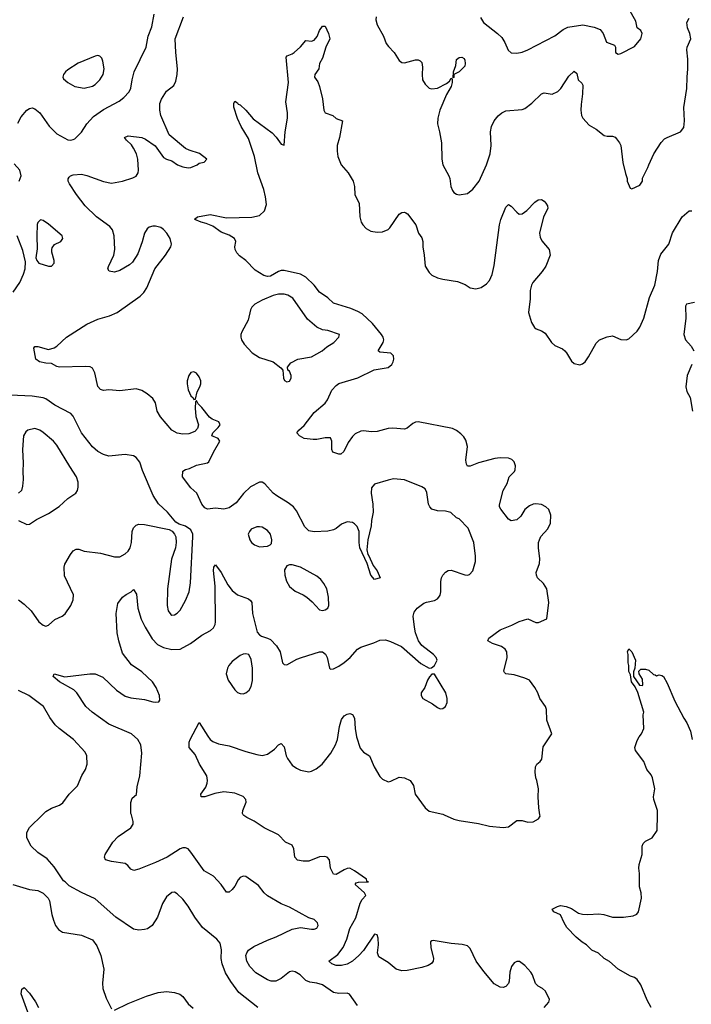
# Model space of a CAD drawing. Header units: inches. Extents: x 1771504 to 1971212, y 471788 to 643615.
# Tile 397 of 587: x 1892578 to 1897485, y 578614 to 585810. Entities that reach past the tile are written whole.
import ezdxf

# ---------------------------------------------------------------- set-up
doc = ezdxf.new("R2010")
doc.units = ezdxf.units.IN
doc.header["$MEASUREMENT"] = 0
doc.layers.add('B8597', color=7, linetype='Continuous')
doc.layers.add('B8598', color=7, linetype='Continuous')

msp = doc.modelspace()

# ---------------------------------------------------------------- linework, layer by layer
at = {"layer": 'B8597', "color": 5}
for points, elevation in [([(1894318, 578590), (1894180.5, 578700.5), (1894120, 578780), (1894083.2, 578843.2), (1894056.8, 578910), (1894050.8, 578950), (1894053.4, 579013.4), (1894042, 579062), (1894019.5, 579090), (1893915.2, 579175.2), (1893858.9, 579250), (1893810, 579332), (1893770, 579383.7), (1893730, 579422), (1893710, 579433.3), (1893690, 579431.5), (1893650, 579400.9), (1893621.1, 579350), (1893586.4, 579250), (1893545.5, 579190), (1893513.3, 579166.7), (1893490, 579160.5), (1893450, 579156), (1893410, 579162.8), (1893280.5, 579250), (1893130, 579386), (1893030, 579431.1), (1892941, 579481), (1892911.6, 579510), (1892897.7, 579517.7), (1892830, 579618.7), (1892778.3, 579678.3), (1892710, 579724.4), (1892662, 579770), (1892629.7, 579830.3), (1892631.1, 579870), (1892650, 579906), (1892745.9, 580000)], 460), ([(1895046.8, 578606.8), (1894988.3, 578688.3), (1894970, 578696.9), (1894910, 578692.3), (1894870, 578701.5), (1894790, 578757.8), (1894750, 578769.8), (1894697.3, 578777.3), (1894670, 578788.4), (1894627.1, 578830), (1894590, 578852.8), (1894570, 578855.6), (1894549.3, 578850.7), (1894490, 578802), (1894450, 578782.3), (1894415.4, 578784.6), (1894390, 578792.7), (1894303.8, 578843.8), (1894259, 578890), (1894236.8, 578930), (1894230.9, 578970), (1894236.8, 578990), (1894250, 579010.2), (1894290, 579036.6), (1894390, 579083), (1894453.4, 579106.6), (1894570, 579163.2), (1894630, 579176), (1894710, 579162.6), (1894730, 579163.7), (1894749.5, 579170.5), (1894759.5, 579190), (1894754.5, 579210), (1894730, 579233.6), (1894690, 579245.6), (1894550, 579324.7), (1894490, 579348), (1894390, 579406.6), (1894364.2, 579430), (1894323.3, 579483.3), (1894230, 579549.6), (1894210, 579551.8), (1894190, 579540.9), (1894175.1, 579524.9), (1894150, 579477.2), (1894130, 579452.7), (1894110, 579433.2), (1894090, 579434), (1894051.1, 579491.1), (1893994.5, 579550), (1893927, 579590), (1893830, 579726.6), (1893810, 579749.4), (1893790, 579758), (1893770, 579757), (1893750, 579749.6), (1893654.9, 579690), (1893570, 579651.9), (1893450, 579603), (1893412.7, 579592.7), (1893390, 579601.2), (1893369.7, 579629.7), (1893350, 579642.9), (1893250, 579657.6), (1893205.2, 579670), (1893197, 579690), (1893202.4, 579710), (1893260, 579800), (1893298.4, 579841.6), (1893390, 579903.8), (1893407.3, 579930), (1893407.3, 579950), (1893394.2, 580000)], 440), ([(1896409.7, 578590.2), (1896443.7, 578630), (1896449.2, 578650), (1896419.5, 578710), (1896398, 578730), (1896365.7, 578745.7), (1896346.6, 578766.6), (1896324.7, 578830), (1896312.2, 578850), (1896270, 578897.4), (1896230, 578926.6), (1896210, 578928.3), (1896190, 578916.9), (1896171.5, 578890), (1896159.7, 578850), (1896155.4, 578784.6), (1896150, 578766.6), (1896130, 578745.1), (1896110, 578737.6), (1896090, 578738.4), (1896044.7, 578764.8), (1895970, 578853.2), (1895914.5, 578930), (1895870, 579021.2), (1895850, 579040.9), (1895812.5, 579052.5), (1895730, 579058), (1895599.8, 579080.2), (1895590, 579079.3), (1895580.7, 579070), (1895583.1, 579030), (1895602.3, 578950), (1895599.5, 578930), (1895587.9, 578912.1), (1895562.2, 578897.8), (1895516, 578884), (1895410, 578861.5), (1895370, 578859.8), (1895330, 578872.3), (1895270, 578919.6), (1895202, 578962), (1895192, 578990), (1895199.1, 579050), (1895197.1, 579097.1), (1895190, 579122), (1895170, 579126), (1895091.6, 579008.4), (1895055.8, 578970), (1895009, 578930), (1894970, 578907.1), (1894930, 578898.9), (1894890, 578898.5), (1894858, 578910), (1894838, 578930), (1894902.8, 578977.2), (1894942.3, 579030), (1894969, 579090), (1894991.7, 579168.3), (1895033.8, 579246.2), (1895066.7, 579353.3), (1895080.4, 579379.6), (1895107.3, 579410), (1895097.6, 579430), (1895029.3, 579490.7), (1895037.5, 579502.5), (1895052.9, 579507.1), (1895126, 579510), (1895114.6, 579514.6), (1895112.7, 579530), (1895025.6, 579590), (1894990, 579608.5), (1894970, 579607.3), (1894950, 579598), (1894890, 579562), (1894870, 579566.6), (1894849.8, 579609.8), (1894842, 579670), (1894824, 579690), (1894806.6, 579693.4), (1894770, 579691), (1894690, 579660.4), (1894650, 579659.8), (1894607.7, 579667.7), (1894588.2, 579690), (1894581.3, 579750), (1894570, 579777), (1894520.4, 579800.4), (1894470, 579851.7), (1894363.9, 579903.9), (1894291.8, 579951.8), (1894238.4, 579978.4), (1894215.1, 579995.1), (1894211.9, 580000)], 420), ([(1895680.1, 580000), (1895750, 579968.5), (1895790, 579958.4), (1895930, 579936), (1896010, 579917.4), (1896110, 579905.7), (1896150, 579912.4), (1896210, 579958), (1896250, 579957.1), (1896290, 579946.4), (1896330, 579948), (1896369, 579970), (1896380.9, 579990), (1896379.3, 580000)], 420), ([(1897192.2, 578590), (1897163.9, 578643.9), (1897115.8, 578755.8), (1897090, 578794.7), (1897070, 578809.7), (1897040.7, 578820.7), (1896950, 578871.1), (1896886.9, 578926.9), (1896849.3, 578950), (1896807.3, 578987.3), (1896759, 579010), (1896719, 579050), (1896687.7, 579067.7), (1896644.6, 579104.6), (1896576.2, 579176.2), (1896555.6, 579210), (1896530, 579268.7), (1896482, 579290), (1896469, 579310), (1896508.7, 579330), (1896530, 579335.6), (1896570, 579328.7), (1896610, 579313.4), (1896661.1, 579281.1), (1896690, 579272.6), (1896729.7, 579270.3), (1896810, 579276.5), (1896846.8, 579270), (1896910, 579250.2), (1896990, 579252), (1897060.1, 579259.9), (1897087.8, 579272.2), (1897099.2, 579290), (1897122.7, 579390), (1897119.7, 579430), (1897107, 579473), (1897106.9, 579570), (1897102.6, 579610), (1897104.4, 579635.6), (1897126.3, 579710), (1897125.6, 579770), (1897132.7, 579790), (1897150, 579807.3), (1897199, 579830), (1897236.5, 579883.5), (1897238.9, 580000)], 380), ([(1892528.8, 579488.8), (1892650, 579452.7), (1892710, 579445.5), (1892750, 579427.7), (1892787.3, 579390), (1892796.3, 579370), (1892813.4, 579270), (1892824.6, 579230), (1892839.6, 579190), (1892861.5, 579161.5), (1892890, 579142.3), (1893030, 579118.9), (1893110, 579084.9), (1893141.1, 579041.1), (1893171.5, 578970), (1893193.8, 578870), (1893184.6, 578770), (1893186, 578730), (1893210, 578658.8), (1893250, 578581)], 460), ([(1892637, 578557), (1892589.6, 578690.4), (1892594, 578726), (1892610, 578736), (1892650, 578696.3), (1892693.3, 578633.3), (1892714.9, 578590)], 440), ([(1893270, 578571.3), (1893370, 578620.7), (1893505.5, 578674.5), (1893590, 578699.6), (1893650, 578708.9), (1893710, 578700.9), (1893748.2, 578688.2), (1893771.3, 578671.3), (1893810, 578618), (1893846.6, 578586.6)], 460)]:
    msp.add_lwpolyline(points, dxfattribs=dict(at, elevation=elevation))
at = {"layer": 'B8598', "color": 5}
for points, elevation in [([(1895945.1, 585825.1), (1895966.7, 585790), (1896070.5, 585710), (1896099.9, 585679.9), (1896123.8, 585643.8), (1896146.3, 585586.3), (1896170, 585568), (1896210, 585564.4), (1896250, 585574), (1896290, 585590.3), (1896487.2, 585692.8), (1896550, 585738.3), (1896583.7, 585756.3), (1896693, 585773), (1896776.2, 585756.2), (1896818.4, 585738.4), (1896842.6, 585710), (1896866.7, 585646.7), (1896923.1, 585623.1), (1896930.4, 585610), (1896931, 585570), (1896950, 585559.1), (1896970, 585562), (1897070, 585614.9), (1897115.6, 585670), (1897127.3, 585710), (1897116, 585730), (1897089.8, 585749.8), (1897080.2, 585800.2), (1897029.7, 585890)], 460), ([(1892565, 585055), (1892590, 585100.3), (1892630, 585148.8), (1892650, 585161.1), (1892670, 585165.3), (1892690, 585159.5), (1892725.3, 585130), (1892792.7, 585032.7), (1892850, 584977.1), (1892930, 584933), (1892950, 584930.6), (1892970, 584933.4), (1892980.1, 584939.9), (1893030, 584988), (1893068.3, 585050), (1893116.7, 585103.3), (1893190, 585154.4), (1893304.8, 585215.2), (1893339, 585241), (1893377.7, 585282.3), (1893391.6, 585310), (1893399.3, 585370), (1893415.7, 585430), (1893501.7, 585610), (1893516, 585690), (1893543, 585757), (1893562, 585850)], 460), ([(1893394.2, 580000), (1893391.6, 580010), (1893391.5, 580090), (1893399.1, 580120.9), (1893431.9, 580148.1), (1893435.8, 580204.2), (1893456, 580284), (1893470.9, 580450), (1893464.7, 580510), (1893441.7, 580550), (1893394.3, 580590), (1893230, 580662.5), (1893107.1, 580750), (1893062.2, 580790), (1892995.8, 580890), (1892973.3, 580913.3), (1892869.5, 580970), (1892822.7, 581010), (1892830, 581030.5), (1892908.7, 581008.7), (1893090, 581028.8), (1893130, 581028.7), (1893185.3, 581005.2), (1893284.9, 580910), (1893350, 580867.4), (1893390, 580853.4), (1893490, 580842.4), (1893550, 580824.4), (1893570, 580821.6), (1893594, 580826), (1893602, 580838), (1893600.5, 580870), (1893575.1, 580930), (1893549.7, 580970), (1893470, 581043.9), (1893395, 581095), (1893330, 581180.9), (1893301.7, 581270), (1893291.1, 581330), (1893283.5, 581470), (1893296.6, 581543.4), (1893330, 581591), (1893355.3, 581610), (1893392.3, 581627.7), (1893410, 581644.7), (1893432, 581612), (1893442.3, 581510), (1893465.8, 581430), (1893494.7, 581370), (1893545.6, 581285.6), (1893585.1, 581245.1), (1893630, 581220.8), (1893690, 581206.7), (1893751, 581209), (1893826, 581250), (1893908.5, 581311.5), (1893973.4, 581346.6), (1893993.6, 581366.4), (1894005.6, 581390), (1894009.6, 581410.4), (1894007, 581670), (1893994.2, 581785.8), (1893997.2, 581810), (1894010, 581826), (1894050, 581770.5), (1894100, 581680), (1894130, 581638.7), (1894170, 581607.6), (1894250, 581578.4), (1894265.7, 581565.7), (1894274, 581550), (1894278.9, 581470), (1894314, 581334), (1894330, 581314), (1894344.4, 581304.4), (1894390, 581290.5), (1894410, 581279.3), (1894454.8, 581234.8), (1894482, 581190), (1894499.1, 581110), (1894510, 581097.3), (1894530, 581096.3), (1894602.8, 581137.2), (1894637.2, 581150), (1894770, 581190.4), (1894790, 581190.5), (1894813.5, 581173.5), (1894824.9, 581150), (1894841, 581070), (1894850, 581062.8), (1894870, 581065.5), (1894910, 581084.4), (1894950, 581112.4), (1894991.8, 581150), (1895047, 581210), (1895070, 581224.4), (1895164.9, 581255.1), (1895210, 581274.4), (1895250, 581277.1), (1895286.6, 581266.6), (1895368.1, 581228.1), (1895510, 581104.7), (1895570, 581072), (1895587.3, 581072.7), (1895608.4, 581091.6), (1895628, 581130), (1895622, 581150), (1895602, 581170), (1895515.6, 581235.6), (1895492, 581270), (1895469.5, 581330), (1895462.9, 581370), (1895454, 581450), (1895460.1, 581479.9), (1895483.7, 581510), (1895530, 581546), (1895550, 581554.4), (1895610, 581566.4), (1895630, 581577.1), (1895641.6, 581590), (1895650, 581604), (1895655.5, 581630), (1895656.6, 581703.4), (1895661.2, 581730), (1895670.6, 581749.4), (1895690, 581771.8), (1895710, 581783.6), (1895730, 581786.5), (1895830, 581754), (1895850, 581750.4), (1895865.6, 581754.4), (1895890, 581782.8), (1895909.7, 581850), (1895909.7, 581890), (1895896.9, 581990), (1895855.2, 582095.2), (1895790, 582161.2), (1895769, 582170), (1895727.6, 582207.6), (1895690, 582217.6), (1895630, 582220.5), (1895590, 582234), (1895574, 582250), (1895564.2, 582270), (1895554.3, 582354.3), (1895541.6, 582381.6), (1895516.1, 582396.1), (1895390, 582447.3), (1895310, 582453.6), (1895270, 582445.6), (1895170, 582414.5), (1895148.4, 582390), (1895145.3, 582350), (1895157.4, 582270), (1895161.1, 582210), (1895148, 582150), (1895146, 582110), (1895122.4, 582010), (1895115.9, 581935.9), (1895121.4, 581901.4), (1895130, 581891.3), (1895162, 581822), (1895190, 581782), (1895211.3, 581730), (1895170, 581718), (1895144, 581750), (1895116.5, 581836.5), (1895064.5, 581950), (1895059.5, 581990), (1895059.5, 582070), (1895045.1, 582105.1), (1895025.6, 582125.6), (1895010, 582135.1), (1894970, 582140.7), (1894930, 582124.5), (1894890, 582092.3), (1894870, 582082), (1894828.6, 582071.4), (1894730, 582066.9), (1894690, 582075.6), (1894662.8, 582102.8), (1894601.8, 582221.8), (1894579.6, 582250), (1894540.1, 582280.1), (1894457, 582330), (1894431, 582351), (1894370, 582418), (1894351.2, 582431.2), (1894330, 582429.7), (1894264, 582396), (1894212.8, 582347.2), (1894160.3, 582279.7), (1894110, 582242.4), (1894070, 582232.3), (1894010, 582239.7), (1893950, 582234), (1893930, 582242.6), (1893908.7, 582270), (1893871.8, 582350), (1893830, 582389.4), (1893768.7, 582468.7), (1893769.6, 582510), (1893790, 582522.8), (1893818, 582530), (1893870, 582554), (1893949.4, 582570.6), (1893961.2, 582578.8), (1893994, 582650), (1894041.2, 582730), (1894029.3, 582749.3), (1893982, 582770), (1893989.2, 582790), (1894029.4, 582830), (1894042, 582850), (1894032.2, 582872.2), (1893984, 582890), (1893964.4, 582904.4), (1893910, 582975.3), (1893883.1, 583003.1), (1893870, 583026), (1893862, 583018), (1893860.7, 582970), (1893866, 582910), (1893884.9, 582850), (1893878.4, 582821.6), (1893858.4, 582801.6), (1893815.3, 582784.7), (1893770, 582780.7), (1893730, 582789.5), (1893689.3, 582810), (1893607.3, 582907.3), (1893583, 582950), (1893569.6, 583010), (1893550, 583040.9), (1893510, 583076), (1893470, 583101.2), (1893430, 583112.3), (1893310, 583098.3), (1893230, 583104.2), (1893190, 583099.5), (1893170, 583106.6), (1893150, 583129.3), (1893128.2, 583230), (1893110, 583263.7), (1893093.6, 583273.6), (1893056.6, 583276.6), (1892870, 583269.6), (1892850, 583275.1), (1892810, 583298), (1892770, 583299.6), (1892722, 583310), (1892696, 583330), (1892682.7, 583410), (1892690, 583421), (1892710, 583422), (1892790, 583401), (1892829.1, 583410.9), (1892850, 583424.7), (1892920.9, 583490), (1893070, 583584.2), (1893150, 583621.5), (1893233.4, 583646.6), (1893290.7, 583669.3), (1893459.3, 583790), (1893484.4, 583815.6), (1893507, 583850), (1893567, 583990), (1893643.7, 584090), (1893682, 584150), (1893687.3, 584170), (1893678.4, 584210), (1893653.6, 584250), (1893630, 584276.9), (1893610, 584291), (1893570, 584301.1), (1893550, 584301.3), (1893525.5, 584294.5), (1893510, 584282.7), (1893490.4, 584250), (1893472.8, 584187.2), (1893440.5, 584099.5), (1893402, 584038), (1893380.2, 584019.8), (1893310, 583976.3), (1893270, 583966), (1893232.3, 583972.3), (1893222.7, 583990), (1893226.6, 584006.6), (1893265.6, 584090), (1893274.6, 584130), (1893269.8, 584229.8), (1893255.5, 584275.5), (1893238, 584298), (1893139.6, 584370), (1893057.6, 584450), (1892992.9, 584532.9), (1892942.6, 584610), (1892933, 584630), (1892931.7, 584648.3), (1892939.7, 584660.3), (1892949.8, 584670.2), (1892970, 584675.8), (1893030, 584681.3), (1893070, 584671.7), (1893190, 584627.9), (1893250, 584616.1), (1893330, 584630.2), (1893405.6, 584654.4), (1893430, 584667), (1893444, 584690), (1893447.2, 584710), (1893442, 584790), (1893430.8, 584830.8), (1893410.9, 584870.9), (1893395.5, 584895.5), (1893358, 584930), (1893345.2, 584950), (1893370, 584962), (1893470, 584950.3), (1893498, 584938), (1893567.6, 584887.6), (1893630, 584802.8), (1893650, 584790.7), (1893690, 584778.8), (1893731.3, 584750), (1893770, 584734), (1893810, 584728), (1893830, 584730.8), (1893875.3, 584750), (1893890, 584761), (1893926, 584770), (1893946, 584790), (1893892.9, 584832.9), (1893816.6, 584856.6), (1893789.5, 584869.5), (1893670, 584969.3), (1893610, 585109), (1893601.6, 585150), (1893602.7, 585197.3), (1893614.5, 585230), (1893650, 585286.8), (1893704, 585330), (1893719.6, 585360.4), (1893729.7, 585410.3), (1893731.7, 585450), (1893719.5, 585570), (1893714.9, 585670), (1893776.4, 585830)], 440), ([(1895184, 585830), (1895180.7, 585810), (1895190, 585772), (1895236, 585690), (1895256.8, 585636.8), (1895273.2, 585613.2), (1895314.8, 585570), (1895350.8, 585510.8), (1895370, 585498), (1895390, 585494.8), (1895470, 585516.3), (1895490, 585516.3), (1895504.7, 585510), (1895517.1, 585497.1), (1895522.5, 585462.5), (1895518.4, 585410), (1895522.4, 585370), (1895539.9, 585339.9), (1895570, 585310.5), (1895590, 585304.4), (1895631.4, 585308.6), (1895697, 585343), (1895718.6, 585361.4), (1895730, 585382), (1895738, 585378), (1895737.3, 585350), (1895730, 585322), (1895697.6, 585262.4), (1895648.4, 585150), (1895633, 585090), (1895630.5, 585050), (1895646.4, 584990), (1895659.5, 584910), (1895661.6, 584790), (1895670.5, 584750), (1895714, 584670), (1895720.7, 584650), (1895728, 584590), (1895740.9, 584560.9), (1895750, 584546.8), (1895770, 584534.8), (1895790, 584530.7), (1895850, 584539.1), (1895890, 584570.4), (1895934.5, 584630), (1895990, 584750.6), (1896015.6, 584830), (1896022.2, 584890), (1896018.3, 584990), (1896026.6, 585030), (1896045.1, 585070), (1896073.2, 585106.8), (1896100.7, 585130), (1896130, 585143.6), (1896250, 585153.4), (1896270, 585160.7), (1896321, 585199), (1896390, 585268.2), (1896410, 585275.5), (1896470, 585266.4), (1896510, 585284.4), (1896532.1, 585307.9), (1896590, 585398.4), (1896630, 585433.4), (1896650, 585418), (1896658.8, 585370), (1896686, 585346), (1896692.7, 585332.7), (1896691.2, 585268.8), (1896679.6, 585190), (1896678.5, 585150), (1896684, 585110), (1896693.4, 585090), (1896738.7, 585038.7), (1896789.3, 585009.3), (1896850, 584963.8), (1896870, 584958), (1896910, 584959.1), (1896930, 584950.6), (1896939.9, 584939.9), (1896962, 584910), (1896970.5, 584890), (1896986.2, 584766.2), (1897005.2, 584685.2), (1897018, 584650), (1897018, 584630), (1897038, 584578), (1897050, 584574), (1897110, 584602), (1897128, 584630), (1897128.4, 584651.6), (1897168.7, 584730), (1897174, 584750), (1897211.8, 584830), (1897266.3, 584913.7), (1897290, 584938.4), (1897309.8, 584950.2), (1897406, 584990), (1897430, 585022.8), (1897435.5, 585070), (1897432, 585168), (1897452.9, 585307.1), (1897454.6, 585390), (1897461.1, 585450), (1897460.9, 585520.9), (1897453.6, 585590), (1897456.2, 585610), (1897480.9, 585670), (1897475.1, 585710), (1897458.3, 585750), (1897453, 585790), (1897470, 585822)], 440), ([(1896379.3, 580000), (1896371.8, 580050), (1896367.3, 580130), (1896369.4, 580190), (1896358, 580250), (1896349.4, 580270), (1896344.5, 580310), (1896347, 580350), (1896356, 580370), (1896381.2, 580390), (1896393, 580407), (1896403, 580497), (1896466, 580590), (1896429.7, 580689.7), (1896426.6, 580770), (1896421.3, 580790), (1896378.3, 580850), (1896364, 580890), (1896343, 580930), (1896302.5, 580982.5), (1896270, 580998.9), (1896190, 581021.6), (1896129.6, 581029.7), (1896120.1, 581040.1), (1896115.1, 581050), (1896139.6, 581150), (1896137.6, 581190), (1896125.1, 581210), (1896098, 581230), (1896034, 581250), (1895999.3, 581270), (1896005.2, 581290), (1896090, 581350.3), (1896175.1, 581384.9), (1896227.5, 581412.5), (1896290, 581430.4), (1896350, 581404.9), (1896370, 581405.5), (1896430, 581432), (1896445.6, 581550), (1896429.6, 581650), (1896405.1, 581690), (1896362.9, 581730), (1896353.3, 581750), (1896353, 581770), (1896376.6, 581836.6), (1896379.6, 581870), (1896368.2, 581950), (1896369.7, 581989.7), (1896375.4, 582010), (1896387.1, 582032.9), (1896438.3, 582090), (1896456.4, 582130), (1896459.2, 582190), (1896445.1, 582230), (1896423.6, 582250), (1896390, 582266.2), (1896350, 582272.3), (1896330, 582269.7), (1896302.2, 582257.8), (1896269, 582231), (1896239.2, 582180.8), (1896210, 582155.1), (1896170, 582146.6), (1896150, 582159.3), (1896092.7, 582232.7), (1896083.9, 582250), (1896084.2, 582264.2), (1896110, 582368.2), (1896139, 582421), (1896154.2, 582470), (1896192.6, 582507.4), (1896198.7, 582521.3), (1896201.7, 582550), (1896190, 582578), (1896174.8, 582594.8), (1896150, 582605.1), (1896090, 582608.4), (1896050, 582602.3), (1895930, 582570.8), (1895870, 582546), (1895850, 582547.8), (1895841.8, 582561.8), (1895838.8, 582590), (1895849.8, 582689.8), (1895837, 582737), (1895822.4, 582762.4), (1895802.6, 582782.6), (1895770, 582807.8), (1895741.7, 582821.7), (1895490, 582871.8), (1895470, 582869.6), (1895450, 582859.6), (1895410, 582825.6), (1895390, 582818), (1895305.8, 582825.8), (1895270, 582821.3), (1895190, 582799.7), (1895150, 582798), (1895090, 582805.4), (1895070, 582802.3), (1895030, 582782.3), (1895010, 582764), (1894978.9, 582721.1), (1894946, 582654), (1894925.5, 582634.5), (1894910, 582634), (1894865.2, 582650), (1894859.5, 582670), (1894859.5, 582730), (1894850, 582753.2), (1894810, 582754.5), (1894750, 582742), (1894721.5, 582741.5), (1894658, 582750), (1894624, 582770), (1894604, 582790), (1894617.2, 582810), (1894655.8, 582844.2), (1894730, 582939.5), (1894811.3, 583008.7), (1894828.4, 583031.6), (1894858, 583102), (1894890, 583137.1), (1894910, 583150.3), (1895050, 583193.1), (1895168.3, 583251.7), (1895271.6, 583268.4), (1895296.9, 583290), (1895306, 583310), (1895311.1, 583330), (1895310, 583353.2), (1895290, 583374), (1895210, 583381.3), (1895197, 583390), (1895234, 583450), (1895239.7, 583470), (1895233.3, 583490), (1895222.4, 583510), (1895156.8, 583590), (1895080.1, 583660.1), (1895050, 583678), (1894999, 583699), (1894870, 583737.8), (1894830, 583777.2), (1894770, 583819.2), (1894730.8, 583870.8), (1894670, 583928.2), (1894631.2, 583951.2), (1894510, 583977.8), (1894490, 583976.6), (1894470, 583968.7), (1894410, 583935.8), (1894390, 583932.5), (1894361.5, 583941.5), (1894298.9, 583978.9), (1894230.5, 584050.5), (1894184.1, 584084.1), (1894165.9, 584105.9), (1894153.7, 584130), (1894149.7, 584150), (1894157, 584190), (1894149, 584210), (1894110, 584235.1), (1894050, 584258.5), (1893990, 584302), (1893941.1, 584321.1), (1893904, 584330), (1893859, 584350), (1893862, 584358), (1893878, 584370), (1893970, 584386.4), (1894090, 584361.8), (1894273.4, 584366.6), (1894330, 584379.5), (1894366.8, 584413.2), (1894381.1, 584458.9), (1894375.5, 584515.6), (1894362.5, 584570), (1894318.5, 584690), (1894294.8, 584810), (1894250, 584942.7), (1894197.6, 585030), (1894170, 585088.7), (1894144, 585170), (1894142, 585198), (1894150, 585214), (1894170, 585202), (1894174, 585194), (1894190, 585186.8), (1894230.4, 585150), (1894285.3, 585085.3), (1894423.1, 584983.1), (1894452.3, 584952.3), (1894490, 584901), (1894510, 584892), (1894518, 584990), (1894534.5, 585090), (1894534.6, 585130), (1894522.4, 585210), (1894541.4, 585350), (1894524.2, 585535.8), (1894533.6, 585546.4), (1894570, 585559.5), (1894584.5, 585570), (1894630, 585610.7), (1894670, 585657.3), (1894710, 585653.4), (1894730, 585660.7), (1894751.7, 585688.3), (1894770, 585731), (1894790, 585762), (1894810, 585762), (1894834.8, 585710), (1894845.5, 585670), (1894815.3, 585610), (1894790.3, 585529.7), (1894767.7, 585490), (1894764.7, 585450), (1894736, 585410), (1894731.3, 585390), (1894755.9, 585355.9), (1894770, 585322), (1894791.4, 585231.4), (1894800.3, 585150), (1894809.2, 585129.2), (1894866.8, 585110), (1894890, 585087.3), (1894936, 585070), (1894916.1, 584950), (1894898, 584890), (1894897.4, 584850), (1894903.1, 584810), (1894927.2, 584750), (1894978, 584690), (1895013.7, 584630), (1895023.8, 584590), (1895028.2, 584530), (1895059.1, 584470), (1895063, 584370), (1895073.4, 584330), (1895084.9, 584310), (1895110, 584284.9), (1895145.1, 584265.1), (1895190, 584257.6), (1895230, 584260.3), (1895270, 584276.4), (1895283.6, 584290), (1895350, 584388), (1895370, 584401.6), (1895390, 584403.8), (1895399.2, 584399.2), (1895411.4, 584391.4), (1895473.7, 584310), (1895492.4, 584250), (1895516.9, 584216.9), (1895523.6, 584190), (1895523.2, 584150), (1895534.3, 584090), (1895540.9, 584010), (1895570, 583961.7), (1895590, 583943.2), (1895630, 583923.9), (1895670, 583913.4), (1895777.7, 583897.7), (1895833.7, 583873.7), (1895870, 583850.3), (1895910, 583842.6), (1895950, 583853.1), (1895990, 583880.3), (1896010, 583904.4), (1896031.2, 583948.8), (1896046.1, 584013.9), (1896083.1, 584310), (1896094, 584350), (1896130, 584441), (1896150, 584458.8), (1896170, 584447.7), (1896210, 584403), (1896227.3, 584390), (1896250, 584390.4), (1896284.2, 584415.8), (1896342.3, 584477.7), (1896366.3, 584493.7), (1896390, 584495.2), (1896410, 584484.4), (1896423.6, 584470), (1896433.6, 584450), (1896436.9, 584430), (1896405.5, 584370), (1896376, 584250), (1896381.2, 584221.2), (1896394, 584194), (1896446.8, 584130), (1896453.4, 584090), (1896423, 584010), (1896395.8, 583970), (1896328.7, 583890), (1896318.4, 583870), (1896308.9, 583830), (1896308.7, 583770), (1896294.9, 583670), (1896317.3, 583597.3), (1896339.9, 583559.9), (1896351.3, 583550), (1896390, 583536.3), (1896418.7, 583518.7), (1896464, 583450), (1896488.7, 583428.7), (1896543.7, 583403.7), (1896560.7, 583390), (1896574.6, 583374.6), (1896610, 583314), (1896630, 583298), (1896670, 583288.4), (1896690, 583295.5), (1896710, 583310.6), (1896734.9, 583345.1), (1896790, 583446.8), (1896814, 583470), (1896870, 583492.7), (1896910, 583499.3), (1896970, 583473.4), (1897010, 583470.7), (1897030, 583477.3), (1897090, 583533), (1897110, 583563), (1897138.9, 583630), (1897179.4, 583780.6), (1897218.9, 583870), (1897238.2, 583970), (1897246.3, 584050), (1897263.2, 584096.8), (1897322.2, 584170), (1897347.9, 584252.1), (1897419.7, 584370), (1897470, 584414), (1897490, 584414)], 420), ([(1892574.5, 584630), (1892589.5, 584670), (1892579.6, 584710), (1892537.5, 584757.5)], 460), ([(1892530, 583819.6), (1892578.9, 583890), (1892605.5, 583950), (1892617.2, 583990), (1892620.1, 584040.1), (1892602.4, 584122.4), (1892560.5, 584230)], 460), ([(1897510, 583743), (1897451, 583730), (1897444, 583716), (1897446.3, 583630), (1897430.5, 583510.5), (1897444, 583470), (1897483.9, 583423.9), (1897504.4, 583390)], 420), ([(1897488.4, 583290), (1897454, 583210), (1897446.6, 583126.6), (1897452.4, 583092.4), (1897478, 583050), (1897494.9, 582950)], 420), ([(1892570, 581570.4), (1892610, 581539.3), (1892661.3, 581490), (1892718.8, 581410), (1892750, 581386), (1892770, 581378.8), (1892790, 581384), (1892834.2, 581425.8), (1892888.7, 581450), (1892911.7, 581468.3), (1892953.2, 581530), (1892969.4, 581570.6), (1892972.3, 581607.7), (1892905.6, 581745.6), (1892902.8, 581810), (1892908.5, 581831.5), (1892950, 581902), (1892970, 581927.4), (1892990, 581939.6), (1893010, 581941.1), (1893050, 581927), (1893170, 581910.2), (1893270, 581884.7), (1893310, 581885.2), (1893350, 581906.5), (1893370, 581926), (1893384.5, 581950), (1893396.2, 581990), (1893399.8, 582070), (1893410, 582096.4), (1893430, 582116.9), (1893450, 582122.7), (1893490, 582121.5), (1893670, 582084.9), (1893691.9, 582071.9), (1893710.3, 582050.3), (1893718.3, 582030), (1893722.8, 581990), (1893716.2, 581950), (1893687, 581867), (1893658.3, 581650), (1893654.9, 581530), (1893664.2, 581490), (1893683.1, 581463.1), (1893690, 581458), (1893710, 581461.6), (1893730, 581473), (1893750, 581495.5), (1893790, 581564.9), (1893815.6, 581630), (1893826.3, 581693.7), (1893844.4, 582030), (1893843.5, 582050), (1893830, 582080.9), (1893790, 582109.7), (1893744.2, 582124.2), (1893718.9, 582138.9), (1893657.6, 582210), (1893592.6, 582272.6), (1893553.5, 582333.5), (1893476.4, 582516.4), (1893456.2, 582576.2), (1893430, 582609.6), (1893410, 582622.9), (1893350, 582631.8), (1893230, 582619.6), (1893190, 582633.3), (1893150, 582654.3), (1893110, 582689.7), (1893030.8, 582790), (1892970, 582913), (1892951.3, 582931.3), (1892834, 582994), (1892770, 583038.5), (1892750, 583046.2), (1892670, 583058.7), (1892510, 583066.5)], 460), ([(1892570, 582151.3), (1892630, 582120.5), (1892650, 582123.8), (1892702, 582158), (1892790, 582202.4), (1892867.5, 582252.5), (1892929.6, 582310.4), (1892989, 582350), (1893001.2, 582370), (1893005.6, 582394.4), (1893006.6, 582430), (1892994, 582470), (1892944.2, 582544.2), (1892850, 582701.6), (1892825.6, 582730), (1892750, 582794.3), (1892726, 582810), (1892690, 582823), (1892638.8, 582810), (1892623.1, 582796.9), (1892607.2, 582770), (1892598.7, 582670), (1892604.4, 582570), (1892600.3, 582510), (1892604.6, 582450), (1892599.5, 582400.5), (1892590.8, 582370), (1892570, 582349)], 480), ([(1897238.9, 580000), (1897239.1, 580010), (1897237.6, 580030), (1897211.7, 580110), (1897209.8, 580130.2), (1897218, 580190), (1897202.4, 580270), (1897191.7, 580291.7), (1897160.7, 580330), (1897138, 580390), (1897077.2, 580470), (1897073.2, 580490), (1897090, 580542), (1897104, 580570), (1897122, 580590), (1897139, 580630), (1897134, 580730), (1897139, 580750), (1897094, 580894), (1897075.1, 580935.1), (1897049.6, 580970), (1897042, 581022), (1897030, 581046), (1897029.3, 581089.3), (1897024, 581110), (1897025.2, 581170), (1897019, 581190), (1897028.7, 581211.3), (1897050.7, 581190), (1897078.8, 581130), (1897072, 581070), (1897063.6, 581043.6), (1897062, 581010), (1897107.3, 580947.3), (1897130, 580944.7), (1897132, 580950), (1897129.2, 580990), (1897104, 581030), (1897102, 581050), (1897117.2, 581062.8), (1897150, 581063), (1897175.2, 581055.2), (1897210, 581024.7), (1897222, 581022), (1897230, 581014), (1897250, 581022), (1897270, 581018), (1897282, 581010), (1897310, 580962), (1897364, 580830), (1897430, 580704.7), (1897452.5, 580672.5), (1897478.8, 580610), (1897492.7, 580550)], 380), ([(1892745.9, 580000), (1892770, 580023.6), (1892810, 580048.7), (1892869.7, 580070.3), (1892894, 580086), (1892940.7, 580150), (1893000.7, 580210), (1893033.6, 580286.4), (1893058.4, 580330), (1893071.6, 580370), (1893069.4, 580429.4), (1893056.6, 580456.6), (1892972.7, 580550), (1892866.6, 580630), (1892837.5, 580657.5), (1892797.6, 580710), (1892752, 580790), (1892646, 580870), (1892568.7, 580908.7)], 460), ([(1894211.9, 580000), (1894205.6, 580010), (1894207.6, 580030), (1894232.3, 580092.3), (1894231.1, 580110), (1894210, 580133.5), (1894150, 580157.2), (1894070, 580166.6), (1894004.2, 580155.8), (1893930, 580129.7), (1893904, 580130), (1893900.7, 580150), (1893937.7, 580202.3), (1893948.5, 580230), (1893951.5, 580250), (1893944.7, 580284.8), (1893892.6, 580370), (1893859.7, 580439.8), (1893817.2, 580490), (1893817.6, 580530), (1893823.6, 580550), (1893890, 580674), (1893953.4, 580573.4), (1893970, 580550.8), (1893990, 580536), (1894030, 580518.8), (1894110, 580503), (1894230, 580461.3), (1894310, 580439.5), (1894350, 580433.4), (1894390, 580441.6), (1894440.7, 580479.3), (1894470, 580510.7), (1894490, 580521), (1894510, 580496), (1894526, 580430), (1894535.6, 580410), (1894570, 580362.4), (1894599.9, 580339.9), (1894630, 580326.7), (1894690, 580314.4), (1894710, 580318.4), (1894744.9, 580335.1), (1894789.6, 580370), (1894851.2, 580450), (1894885.4, 580510), (1894899.7, 580550), (1894915.6, 580644.4), (1894930, 580696), (1894950, 580722.8), (1894970, 580734.8), (1894990, 580738.8), (1895010, 580731.3), (1895024.9, 580704.9), (1895030.4, 580630), (1895040.4, 580570), (1895066.9, 580486.9), (1895090, 580456), (1895134.8, 580430), (1895168.5, 580350), (1895210, 580278), (1895230, 580260.4), (1895270, 580240.5), (1895290, 580244), (1895350, 580273.4), (1895390, 580270.5), (1895430.4, 580250.3), (1895454.6, 580214.6), (1895468.4, 580150), (1895540.5, 580050), (1895570, 580026.4), (1895670, 580004.6), (1895680.1, 580000)], 420)]:
    msp.add_lwpolyline(points, dxfattribs=dict(at, elevation=elevation))
for points, elevation in [([(1893150, 585549), (1893130, 585542.7), (1893006.6, 585493.4), (1892930, 585443.6), (1892913, 585430), (1892899.5, 585410), (1892893, 585390), (1892898.4, 585378.4), (1892930.7, 585350), (1892982, 585322), (1893050, 585308.7), (1893110, 585324.6), (1893130, 585337.6), (1893163, 585370), (1893188, 585410), (1893195.1, 585450), (1893186.8, 585506.8), (1893179, 585530), (1893164.7, 585544.7)], 480), ([(1895746, 585386), (1895749, 585429), (1895764.1, 585475.9), (1895770, 585518), (1895790, 585534.8), (1895810, 585536), (1895826, 585526), (1895830, 585514), (1895834, 585490), (1895830.7, 585470), (1895790, 585429.2), (1895751.6, 585408.4), (1895750, 585388)], 440), ([(1892730, 584348), (1892711.1, 584328.9), (1892707.1, 584312.9), (1892702.8, 584230), (1892705.4, 584134.6), (1892696, 584070), (1892702.8, 584050), (1892718, 584030), (1892787.7, 584007.7), (1892810, 584008.5), (1892829.5, 584030.5), (1892829.6, 584050), (1892814, 584110), (1892812.3, 584130), (1892816.6, 584143.4), (1892833.6, 584166.4), (1892879, 584190), (1892893.2, 584210), (1892889.2, 584230), (1892790, 584316), (1892750, 584342)], 460), ([(1894510, 583805.1), (1894470, 583803.5), (1894430, 583794.8), (1894350, 583761), (1894296.4, 583730), (1894274, 583710), (1894264.2, 583690), (1894246.6, 583613.4), (1894201.6, 583530), (1894194.9, 583510), (1894194.4, 583490), (1894198.4, 583470), (1894218.6, 583438.5), (1894276, 583376), (1894330, 583341.6), (1894430.4, 583310.3), (1894486.4, 583266.4), (1894502, 583250), (1894506.8, 583190), (1894514.4, 583174.4), (1894530, 583162.8), (1894550, 583167.3), (1894562.7, 583190), (1894562.7, 583210), (1894550, 583242), (1894538, 583250), (1894535.3, 583270), (1894558.6, 583301.4), (1894609.6, 583330.3), (1894710, 583346), (1894789.4, 583390), (1894821.6, 583418.4), (1894874.5, 583450), (1894909.2, 583490), (1894914, 583510), (1894830, 583539.6), (1894790, 583543.5), (1894750, 583562.3), (1894681.7, 583621.7), (1894573.8, 583773.8), (1894536.5, 583796.5)], 440), ([(1893850, 583236.2), (1893830, 583232.3), (1893813.4, 583210), (1893801.6, 583170), (1893801.6, 583150), (1893810, 583104.7), (1893830, 583062), (1893846, 583046), (1893850, 583034), (1893862, 583038), (1893874, 583090), (1893894.2, 583125.8), (1893900.9, 583150), (1893900.7, 583170), (1893890, 583201.2), (1893870, 583226.6)], 440), ([(1894330, 582104.2), (1894310, 582103.6), (1894270, 582086), (1894256.3, 582070), (1894248.2, 582050), (1894259.3, 582010), (1894273, 581990), (1894292.9, 581972.9), (1894330, 581958.7), (1894390, 581962.4), (1894408, 581972), (1894417.1, 581982.9), (1894421.6, 582010), (1894409.7, 582050), (1894390, 582076.9), (1894350, 582102)], 460), ([(1894550, 581826.6), (1894530, 581819), (1894514, 581790), (1894516.4, 581750), (1894527.8, 581707.8), (1894550, 581668.2), (1894590, 581634.4), (1894650, 581607.2), (1894677.1, 581590), (1894715.9, 581555.9), (1894770, 581498), (1894790, 581492.7), (1894810, 581496.4), (1894829.4, 581510), (1894838, 581530), (1894835.8, 581590), (1894821.3, 581650), (1894801.3, 581690), (1894779.6, 581719.6), (1894750, 581744), (1894630, 581808.3), (1894570, 581825.6)], 460), ([(1894230, 581175.6), (1894210, 581172.8), (1894190, 581163), (1894130, 581118.9), (1894105.5, 581090), (1894095.6, 581070), (1894086.9, 581030), (1894102.2, 580982.2), (1894150, 580913), (1894170, 580893), (1894190, 580884.9), (1894210, 580883), (1894230, 580890.6), (1894255.1, 580910), (1894270, 580936), (1894278.7, 580981.3), (1894279.3, 581070), (1894270, 581135.3), (1894252.7, 581170)], 440), ([(1895610, 581026), (1895590, 581026), (1895571.6, 581008.4), (1895556.9, 580983.1), (1895538, 580930), (1895511.3, 580890), (1895511.3, 580870), (1895524.7, 580850), (1895594.8, 580810), (1895630, 580784), (1895650, 580774.8), (1895670, 580776), (1895689.3, 580790.7), (1895701.2, 580818.8), (1895700.9, 580850), (1895691.8, 580890)], 440)]:
    msp.add_lwpolyline(points, close=True, dxfattribs=dict(at, elevation=elevation))

doc.saveas('drawing.dxf')
